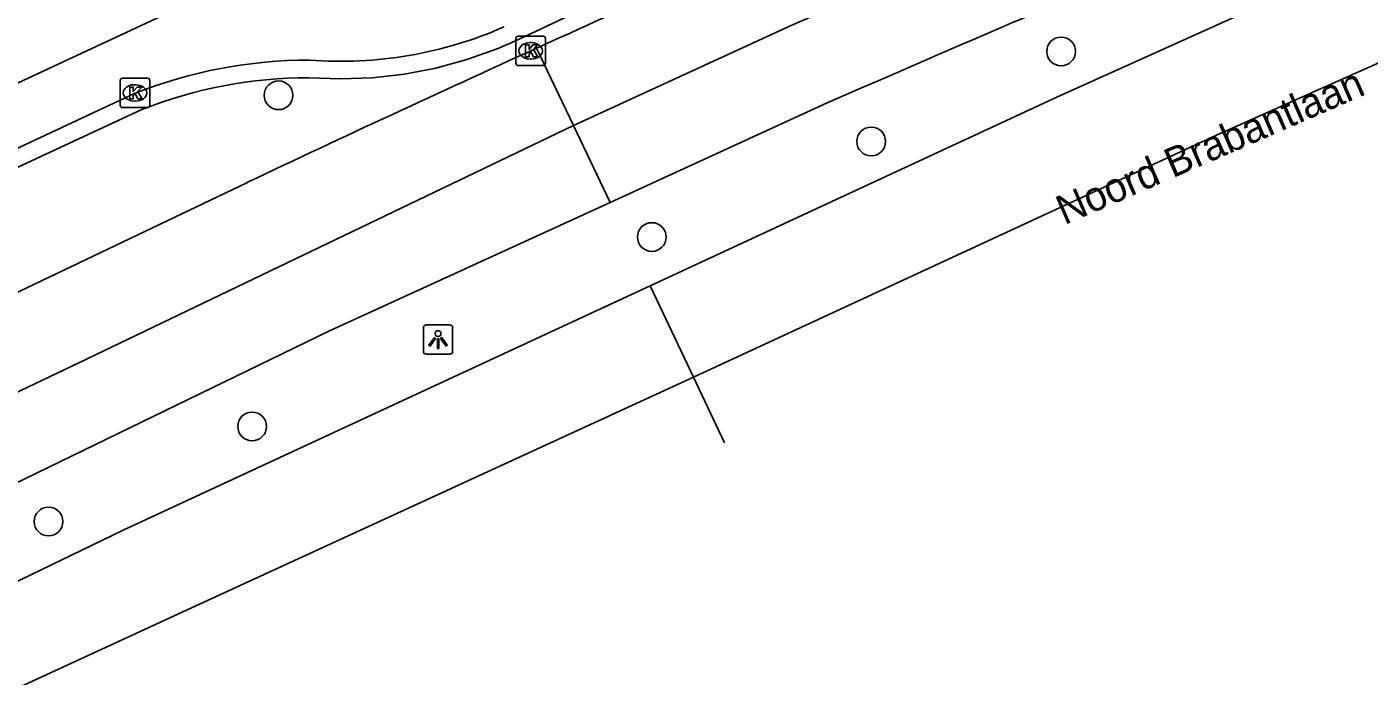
# Model space of a CAD drawing. Extents: x 158352 to 159489, y 383828 to 384597.
# Drawn here: x 159066.03 to 159111.73, y 383910.68 to 383932.8 of the extents above; entities that cross this region are included whole.
import ezdxf

# ---------------------------------------------------------------- set-up
doc = ezdxf.new("R2010")
doc.units = 0
for name, color, linetype in [('IMGEO_Boom', 7, 'Continuous'), ('IMGEO_Haag', 7, 'Continuous'), ('IMGEO_Kolk', 7, 'Continuous'), ('IMGEO_Lichtpunt', 7, 'Continuous'), ('IMGEO_Openbare_ruimte_label', 7, 'Continuous'), ('IMGEO_OVBaan_gesloten', 7, 'Continuous'), ('IMGEO_Rijbaan_lokaal_open', 7, 'Continuous'), ('IMGEO_Rijbaan_regionaal_gesloten', 7, 'Continuous')]:
    doc.layers.add(name, color=color, linetype=linetype)

msp = doc.modelspace()

# ---------------------------------------------------------------- linework, layer by layer
at = {"layer": 'IMGEO_Boom'}
for centre in [(159101.241, 383931.958), (159074.601, 383930.464), (159094.776, 383928.892), (159087.306, 383925.636), (159073.7, 383919.185), (159066.771, 383915.947)]:
    msp.add_circle(centre, 0.489, dxfattribs=at)
at = {"layer": 'IMGEO_Haag'}
for points in [[(159075.634, 383931.062), (159076.704, 383931.02), (159077.797, 383931.061), (159078.884, 383931.185), (159079.958, 383931.391), (159081.013, 383931.679), (159082.037, 383932.044), (159082.522, 383932.248), (159083.15, 383932.545), (159102.708, 383941.782), (159109.671, 383945.276), (159116.585, 383948.835), (159116.748, 383948.92)], [(159007.91, 383899.013), (159009.125, 383898.3), (159027.75, 383907.001), (159063.998, 383924.056), (159065.19, 383927.769), (159069.946, 383929.975)]]:
    msp.add_lwpolyline(points, dxfattribs=at)
msp.add_arc((159075.634, 383915.637), 15.425, 90, 111.638, dxfattribs=at)
at = {"layer": 'IMGEO_Kolk'}
for p, q in [((159082.683, 383931.552), (159082.683, 383932.404)), ((159082.758, 383932.478), (159083.61, 383932.478)), ((159083.684, 383932.404), (159083.684, 383931.552)), ((159083.171, 383932.258), (159083.196, 383932.258)), ((159083.61, 383931.478), (159082.758, 383931.478)), ((159083.194, 383931.698), (159083.169, 383931.698)), ((159069.212, 383930.119), (159069.212, 383930.971)), ((159069.287, 383931.045), (159070.139, 383931.045)), ((159070.213, 383930.971), (159070.213, 383930.119)), ((159069.7, 383930.825), (159069.725, 383930.825)), ((159069.723, 383930.265), (159069.698, 383930.265)), ((159070.139, 383930.045), (159069.287, 383930.045))]:
    msp.add_line(p, q, dxfattribs=at)
for points in [[(159082.683, 383931.552), (159082.683, 383932.404)], [(159082.758, 383932.478), (159083.61, 383932.478)], [(159083.684, 383932.404), (159083.684, 383931.552)], [(159083.004, 383932.178), (159083.127, 383932.178), (159083.127, 383932.027), (159083.257, 383932.178), (159083.421, 383932.178), (159083.275, 383932.027), (159083.428, 383931.778), (159083.276, 383931.778), (159083.191, 383931.942), (159083.127, 383931.875), (159083.127, 383931.778), (159083.004, 383931.778), (159083.004, 383932.178)], [(159083.61, 383931.478), (159082.758, 383931.478)], [(159069.212, 383930.119), (159069.212, 383930.971)], [(159069.287, 383931.045), (159070.139, 383931.045)], [(159070.213, 383930.971), (159070.213, 383930.119)], [(159069.533, 383930.745), (159069.656, 383930.745), (159069.656, 383930.594), (159069.786, 383930.745), (159069.95, 383930.745), (159069.804, 383930.594), (159069.957, 383930.345), (159069.805, 383930.345), (159069.72, 383930.509), (159069.656, 383930.442), (159069.656, 383930.345), (159069.533, 383930.345), (159069.533, 383930.745)], [(159070.139, 383930.045), (159069.287, 383930.045)]]:
    msp.add_lwpolyline(points, dxfattribs=at)
for centre, start, end in [((159082.76, 383932.402), 91.552, 178.448), ((159082.76, 383932.402), 91.552, 178.448), ((159083.608, 383932.402), 1.552, 88.448), ((159083.608, 383932.402), 1.552, 88.448), ((159082.76, 383931.554), 181.552, 268.448), ((159082.76, 383931.554), 181.552, 268.448), ((159083.608, 383931.554), 271.552, 358.448), ((159083.608, 383931.554), 271.552, 358.448), ((159069.289, 383930.969), 91.552, 178.448), ((159069.289, 383930.969), 91.552, 178.448), ((159070.137, 383930.969), 1.552, 88.448), ((159070.137, 383930.969), 1.552, 88.448), ((159069.289, 383930.121), 181.552, 268.448), ((159069.289, 383930.121), 181.552, 268.448), ((159070.137, 383930.121), 271.552, 358.448), ((159070.137, 383930.121), 271.552, 358.448)]:
    msp.add_arc(centre, 0.0765, start, end, dxfattribs=at)
for centre, major_axis, ratio, start_param, end_param in [((159083.17, 383931.978), (-0.387, 0.002), 0.722429, 4.712389, 7.853982), ((159083.195, 383931.978), (-0.39, 0.002), 0.717154, 1.570796, 4.712389), ((159069.699, 383930.545), (-0.387, 0.002), 0.722429, 4.712389, 7.853982), ((159069.724, 383930.545), (-0.39, 0.002), 0.717154, 1.570796, 4.712389)]:
    msp.add_ellipse(centre, major_axis=major_axis, ratio=ratio, start_param=start_param, end_param=end_param, dxfattribs=at)
at = {"layer": 'IMGEO_Lichtpunt'}
for p, q in [((159079.531, 383922.548), (159079.531, 383921.741)), ((159079.531, 383922.548), (159079.531, 383921.741)), ((159080.433, 383922.643), (159079.625, 383922.643)), ((159080.433, 383922.643), (159079.625, 383922.643)), ((159080.527, 383921.741), (159080.527, 383922.548)), ((159080.527, 383921.741), (159080.527, 383922.548)), ((159079.625, 383921.647), (159080.433, 383921.647)), ((159079.625, 383921.647), (159080.433, 383921.647))]:
    msp.add_line(p, q, dxfattribs=at)
for points in [[(159079.905, 383922.212), (159079.944, 383922.184), (159079.756, 383921.922), (159079.718, 383921.949), (159079.905, 383922.212)], [(159080.007, 383922.164), (159080.054, 383922.164), (159080.054, 383921.842), (159080.007, 383921.842), (159080.007, 383922.164)], [(159080.117, 383922.184), (159080.155, 383922.211), (159080.342, 383921.949), (159080.303, 383921.921), (159080.117, 383922.184)]]:
    msp.add_lwpolyline(points, dxfattribs=at)
msp.add_circle((159080.03, 383922.346), 0.0994, dxfattribs=at)
for centre, start, end in [((159079.625, 383922.548), 90, 180), ((159079.625, 383922.548), 90, 180), ((159080.433, 383922.548), 0, 90), ((159080.433, 383922.548), 0, 90), ((159079.625, 383921.741), 180, 270), ((159079.625, 383921.741), 180, 270), ((159080.433, 383921.741), 270, 0), ((159080.433, 383921.741), 270, 360)]:
    msp.add_arc(centre, 0.0946, start, end, dxfattribs=at)
at = {"layer": 'IMGEO_OVBaan_gesloten'}
for points in [[(159230.686, 383974.033), (159220.559, 383971.289), (159200.451, 383965.355), (159186.124, 383960.762), (159176.741, 383957.59), (159167.948, 383954.404), (159167.548, 383954.263), (159158.923, 383951.012), (159150.327, 383947.686), (159141.76, 383944.286), (159135.412, 383941.71), (159131.365, 383940.018), (159114.987, 383932.875), (159106.524, 383929.105), (159088.723, 383920.864)], [(159126.432, 383941.634), (159108.657, 383933.813), (159101.121, 383930.412), (159087.254, 383923.978)], [(159087.254, 383923.978), (159069.31, 383915.653), (159065.096, 383913.62), (159061.206, 383911.809)], [(159087.254, 383923.978), (159088.723, 383920.864)], [(159088.723, 383920.864), (159071.911, 383913.128), (159033.938, 383895.628), (159011.041, 383884.856), (158989.11, 383874.567), (158980.057, 383870.434), (158966.431, 383864.805), (158959.706, 383862.12)], [(159088.723, 383920.864), (159089.779, 383918.626)]]:
    msp.add_lwpolyline(points, dxfattribs=at)
at = {"layer": 'IMGEO_Rijbaan_lokaal_open'}
for points in [[(159075.768, 383935.579), (159060.71, 383928.546), (159027.469, 383912.965), (159000, 383900.042), (158975.95, 383888.727)], [(159064.693, 383928.182), (159069.725, 383930.533)]]:
    msp.add_lwpolyline(points, dxfattribs=at)
for centre, radius, start, end in [((159076.72, 383945.348), 13.727, 265.5629, 293.8807), ((159075.639, 383915.607), 16.055, 89.9331, 111.6151)]:
    msp.add_arc(centre, radius, start, end, dxfattribs=at)
at = {"layer": 'IMGEO_Rijbaan_regionaal_gesloten'}
for points in [[(159205.85, 383975.797), (159202.97, 383974.661), (159196.822, 383972.81), (159192.782, 383971.541), (159185.178, 383969.076), (159177.597, 383966.534), (159166.881, 383962.821), (159156.981, 383959.13), (159146.161, 383954.982), (159118.775, 383944.025), (159111.311, 383941.012), (159103.717, 383937.859), (159096.157, 383934.635), (159092.077, 383932.858), (159084.637, 383929.44)], [(159083.379, 383932.066), (159084.637, 383929.44)], [(159085.894, 383926.817), (159093.279, 383930.202)], [(158954.38, 383872.748), (158959.424, 383874.994), (158968.744, 383878.324), (158979.196, 383881.255), (158987.384, 383883.719), (158993.575, 383886.05), (159008.221, 383892.91), (159034.583, 383905.498), (159067.802, 383921.349), (159075.44, 383925.02), (159084.637, 383929.44)], [(159084.637, 383929.44), (159085.894, 383926.817)], [(159073.543, 383927.499), (159063.78, 383922.841), (159054.081, 383918.229), (159031.302, 383907.411), (159029.29, 383906.433), (159015.521, 383899.89), (159000, 383892.461), (158999.764, 383892.348)], [(159062.868, 383915.915), (159065.564, 383917.209), (159076.317, 383922.427), (159085.894, 383926.817)]]:
    msp.add_lwpolyline(points, dxfattribs=at)
for centre, radius, start, end in [((159430.359, 383161.648), 839.225, 111.70335, 113.681786), ((159390.568, 383257.15), 741.537, 113.696644, 114.472746), ((159385.719, 383268.038), 729.619, 114.480331, 115.331945)]:
    msp.add_arc(centre, radius, start, end, dxfattribs=at)

# ---------------------------------------------------------------- texts
at = {"layer": 'IMGEO_Openbare_ruimte_label'}
msp.add_text('Noord Brabantlaan', height=1, rotation=23.462, dxfattribs=at).set_placement((159101.354, 383926.037))

doc.saveas('drawing.dxf')
